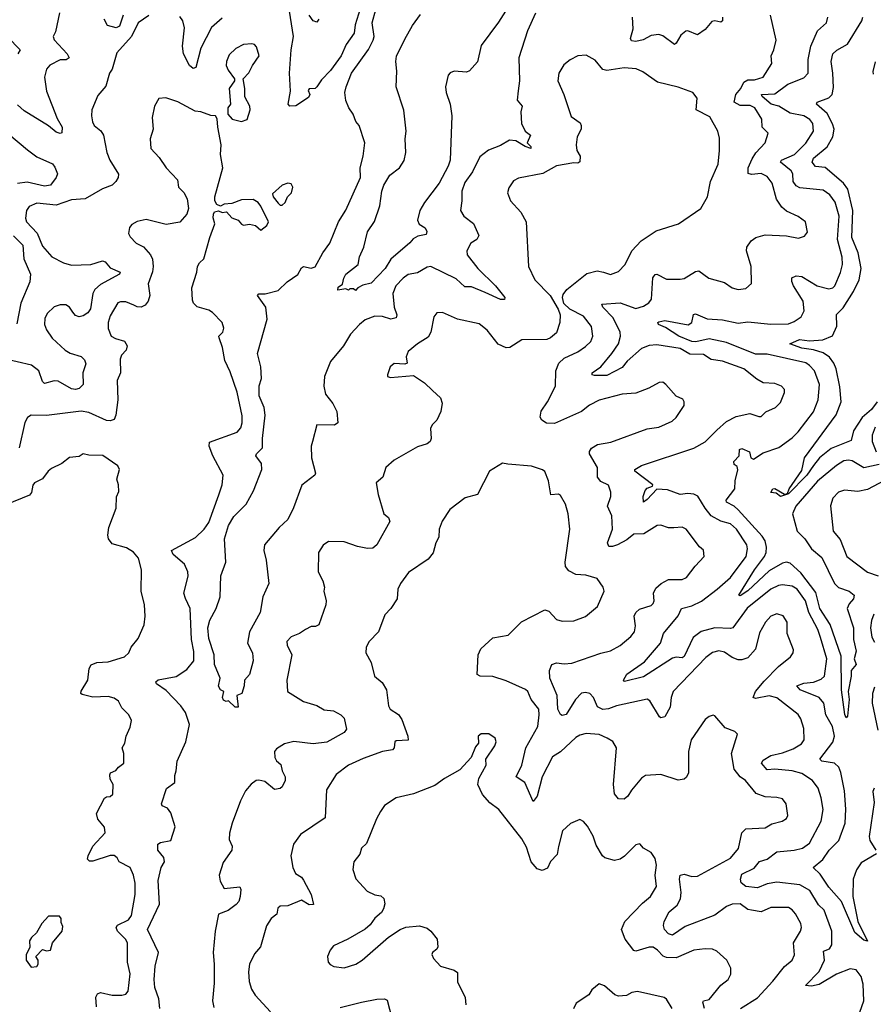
# Model space of a CAD drawing. Extents: x 1690054 to 1842981, y 782881 to 914114.
# Tile 540 of 656: x 1822296 to 1826715, y 825057 to 830152. Entities that reach past the tile are written whole.
import ezdxf

# ---------------------------------------------------------------- set-up
doc = ezdxf.new("R2010")
doc.units = 0

msp = doc.modelspace()

# ---------------------------------------------------------------- linework, layer by layer
at = {"layer": '0CON10XD'}
for points in [[(1824966.5, 830185), (1824925.3, 830094.7), (1824880.6, 829955), (1824884.1, 829835), (1824876.4, 829783.6), (1824871.4, 829735), (1824897.1, 829705), (1824889.5, 829675), (1824893.1, 829615), (1824912.9, 829575), (1824939.5, 829555), (1824923.8, 829515), (1824942.5, 829495), (1824942.5, 829485), (1824911.9, 829495), (1824865, 829524.8), (1824831.9, 829528.1), (1824785, 829500.6), (1824723.6, 829476.4), (1824677.4, 829442.6), (1824640.5, 829365), (1824600.6, 829309.4), (1824584.5, 829264.5), (1824585.5, 829214.5), (1824578, 829165), (1824596, 829135), (1824645, 829097.1), (1824672.5, 829035), (1824663.3, 829015), (1824632, 828995), (1824610, 828955), (1824612.2, 828935), (1824667.1, 828865), (1824759.1, 828775), (1824807.1, 828715), (1824805, 828703.8), (1824785, 828703.3), (1824705, 828739.4), (1824635, 828768.8), (1824600.3, 828770.3), (1824555, 828811.4), (1824425, 828874.4), (1824405, 828871.4), (1824355, 828841.8), (1824307.4, 828832.6), (1824280.6, 828815), (1824243.5, 828775), (1824227.5, 828735), (1824234, 828665), (1824248.8, 828625), (1824245, 828609.4), (1824217.4, 828602.6), (1824175, 828616.5), (1824135, 828618.2), (1824085, 828598.5), (1824054.5, 828575), (1824008.6, 828525), (1823972.2, 828465), (1823905, 828382.5), (1823874.5, 828305), (1823871.1, 828255), (1823878.9, 828215), (1823916.7, 828165), (1823937.5, 828125), (1823943.3, 828065), (1823925.7, 828054.3), (1823833.7, 828056.3), (1823811.3, 827968.7), (1823805.4, 827945), (1823807.1, 827885), (1823827.1, 827805), (1823824.3, 827795), (1823756.2, 827743.8), (1823713.2, 827626.8), (1823684, 827566), (1823638.8, 827525), (1823563.5, 827435), (1823560.9, 827405), (1823572.5, 827355), (1823585.5, 827234.5), (1823555.6, 827165), (1823540.6, 827085), (1823485.6, 826985), (1823476, 826925), (1823501.3, 826875), (1823504.5, 826835), (1823486.7, 826763.3), (1823460, 826735), (1823458.6, 826705), (1823446.2, 826665), (1823420, 826655), (1823428, 826595), (1823412.5, 826595), (1823377, 826627), (1823365, 826623.3), (1823350.7, 826630.7), (1823346.7, 826645), (1823352.5, 826675), (1823335, 826683.8), (1823325, 826702.5), (1823334.2, 826745), (1823304.7, 826814.7), (1823302.8, 826865), (1823275, 826950), (1823270, 827005), (1823281, 827045), (1823313.2, 827105), (1823334.5, 827165), (1823337.8, 827275), (1823362.5, 827345), (1823356.2, 827465), (1823378, 827535), (1823405, 827580.4), (1823467.9, 827645), (1823506.8, 827713.2), (1823550.3, 827825), (1823547.3, 827855), (1823519.1, 827895), (1823522.2, 827905), (1823554, 827936), (1823553.5, 827985), (1823566.3, 828106.3), (1823561.7, 828145), (1823536.1, 828206.1), (1823536.7, 828256.7), (1823547.3, 828295), (1823545.2, 828355.2), (1823527.3, 828425), (1823577.4, 828602.6), (1823570, 828665), (1823527.5, 828725), (1823535, 828734), (1823566.2, 828733.8), (1823635, 828750), (1823680, 828795), (1823736.1, 828833.9), (1823755, 828868), (1823765, 828874.2), (1823805, 828865.7), (1823825, 828872.5), (1823865, 828945.8), (1823901.9, 828995), (1823946.7, 829105), (1823983.8, 829166.2), (1824060.6, 829335), (1824058.9, 829385), (1824074.3, 829445), (1824082, 829515), (1824053.8, 829605), (1824036, 829625), (1824023, 829663), (1824000.8, 829695), (1823984.3, 829734.3), (1823980, 829775), (1823985.7, 829805), (1824014.2, 829875), (1824102.3, 829997.7), (1824126.4, 830046.4), (1824131.2, 830065), (1824120.8, 830135), (1824139.2, 830205)], [(1824066.7, 830235), (1824032.5, 830125), (1824027.7, 830082.3), (1823986.8, 830023.2), (1823960.6, 829965), (1823905, 829889.2), (1823858.9, 829841.1), (1823835, 829803.8), (1823825, 829796.2), (1823795, 829794), (1823790, 829785), (1823797.5, 829765), (1823790.7, 829749.3), (1823725, 829705.8), (1823695, 829703.8), (1823686.2, 829715), (1823698, 829782), (1823692.3, 829875), (1823701.2, 829995), (1823713.1, 830065), (1823692.9, 830195)], [(1824823.3, 830215), (1824775, 830138.9), (1824685, 830018.1), (1824666.2, 829933.8), (1824625, 829886.7), (1824609.2, 829880.8), (1824545, 829885.6), (1824525, 829877.1), (1824514.4, 829865), (1824500.5, 829805), (1824503.6, 829775), (1824524.6, 829715), (1824532.5, 829655), (1824523.9, 829425), (1824515, 829393.6), (1824468.4, 829305), (1824391.8, 829205)], [(1822965, 830174.1), (1822910, 830135), (1822875.4, 830064.6), (1822799.4, 829980.6), (1822775.7, 829895), (1822762, 829875), (1822741.7, 829808.3), (1822701.1, 829758.9), (1822670.6, 829685), (1822667.8, 829655), (1822673.1, 829623.1), (1822681.9, 829605), (1822716.6, 829576.6), (1822730.5, 829555), (1822746.9, 829465), (1822762.9, 829425), (1822807.8, 829352.2), (1822805.8, 829335), (1822794.3, 829315), (1822775, 829295.7), (1822725, 829276.9), (1822636, 829224), (1822565, 829218.8), (1822485, 829191.9), (1822385, 829202.5), (1822345.6, 829185), (1822331.1, 829165), (1822326.8, 829125), (1822331.8, 829105), (1822386.8, 829046.8), (1822415, 828980.6), (1822461.9, 828925), (1822523.2, 828893.2), (1822565, 828881.1), (1822665, 828885.9), (1822725, 828904.6), (1822738.3, 828898.3), (1822765, 828868.5), (1822816, 828845), (1822813.8, 828835), (1822715, 828781.2), (1822685, 828755.3), (1822674.2, 828735), (1822663.6, 828656.4), (1822648.7, 828635), (1822625, 828618.8), (1822605, 828614), (1822585, 828621.8), (1822571.2, 828638.8), (1822553.8, 828665), (1822535.5, 828675.5), (1822505, 828676), (1822475, 828665.8), (1822438.7, 828631.3), (1822426.9, 828605), (1822424.6, 828575), (1822435, 828547.1), (1822465, 828503.8), (1822531.8, 828441.8), (1822556.9, 828426.9), (1822615, 828408.5), (1822632.6, 828392.6), (1822638.3, 828371.7), (1822623.6, 828325), (1822625.4, 828264.6), (1822605, 828243.1), (1822585, 828237.8), (1822565, 828242.1), (1822495, 828281.3), (1822475, 828282.5), (1822425, 828268.5), (1822415, 828279.2), (1822395, 828335.5), (1822357.5, 828365), (1822208.8, 828398.8)], [(1822502.5, 830187.5), (1822481.2, 830088.8), (1822470, 830065), (1822475, 830046.7), (1822542.5, 829975), (1822552.2, 829955), (1822536.6, 829943.4), (1822505, 829944.7), (1822453.2, 829916.8), (1822435.4, 829895), (1822424.6, 829855), (1822435, 829781.2), (1822490.9, 829640.9), (1822516.2, 829595), (1822515, 829566.2), (1822505, 829563.1), (1822485, 829570), (1822445, 829602.4), (1822319.8, 829679.8), (1822285, 829711.9)], [(1822832.6, 830175), (1822812.4, 830117.6), (1822795, 830109), (1822751, 830121), (1822733.8, 830153.8)], [(1823345, 830160), (1823289, 830111), (1823234.1, 830005), (1823208, 829905), (1823195, 829899.2), (1823175, 829914.2), (1823143.8, 829975), (1823139.2, 830015), (1823149.4, 830109.4), (1823140.8, 830145), (1823125, 830167.5)], [(1823845.4, 830155), (1823835, 830138.6), (1823815, 830145.8), (1823795.3, 830175.3)], [(1824391.8, 829205), (1824367.5, 829165), (1824356.2, 829115), (1824364, 829094), (1824395.6, 829075), (1824404.3, 829055), (1824399.7, 829040.3), (1824357.6, 829032.4), (1824332.4, 829017.6), (1824315, 828996.4), (1824217.1, 828912.9), (1824188.9, 828865), (1824115, 828788.6), (1824072.3, 828777.7), (1824046.4, 828763.6), (1824035, 828750), (1824025, 828760), (1824005, 828760), (1823997.5, 828752.5), (1823985, 828760), (1823943, 828753), (1823945, 828767.1), (1823967.5, 828782.5), (1823973.9, 828815), (1823985, 828835.4), (1824048.8, 828885), (1824054.4, 828925), (1824077.5, 828975), (1824096.8, 829053.2), (1824132.2, 829107.8), (1824161.3, 829188.7), (1824170.5, 829265), (1824180.5, 829295), (1824213, 829347), (1824261.5, 829385), (1824286.2, 829423.8), (1824294.7, 829465), (1824291.2, 829535), (1824296.1, 829575), (1824285, 829683.8), (1824244.5, 829804.5), (1824248.6, 829885), (1824242.7, 829935), (1824247.5, 829962.5), (1824289.1, 830050.9), (1824329, 830121), (1824371.5, 830178.5)], [(1826731.1, 825835), (1826651.5, 825788.5), (1826627, 825753), (1826610, 825705), (1826608.4, 825615), (1826635.4, 825485), (1826685, 825383.3), (1826665, 825388.6), (1826618.5, 825428.5), (1826549.3, 825589.3), (1826485, 825662.7), (1826439.9, 825729.9), (1826402.9, 825765), (1826454.2, 825805.8), (1826487.1, 825855), (1826536.1, 825905), (1826568.4, 825995), (1826572.4, 826067.6), (1826565, 826161.2), (1826546.8, 826256.8), (1826535.5, 826285), (1826514, 826305), (1826447.5, 826315), (1826437.5, 826325), (1826505.9, 826414.1), (1826514.2, 826445), (1826503.5, 826495), (1826469.2, 826555), (1826459.3, 826615), (1826435, 826645.3), (1826336.9, 826685), (1826318.6, 826705), (1826355, 826718.4), (1826405, 826723.4), (1826445, 826738.7), (1826461.5, 826755), (1826474.7, 826845.3), (1826441.5, 826955), (1826426.9, 826996.9), (1826381.1, 827085), (1826363.2, 827145), (1826320.8, 827205), (1826295, 827220.9), (1826245, 827226.8), (1826224.4, 827224.4), (1826184.8, 827205.2), (1826062.5, 827107.5), (1825988.2, 827005), (1825975, 827001.1), (1825895, 827005.8), (1825823.6, 826986.4), (1825782.9, 826955), (1825735, 826856.2), (1825725, 826850.4), (1825695, 826854.2), (1825675, 826848.9), (1825525, 826751.9), (1825427, 826727), (1825421.2, 826735), (1825439.2, 826765), (1825530.6, 826829.4), (1825614, 826926), (1825628.2, 826975), (1825705, 827066.5), (1825722.5, 827105), (1825775, 827118.9), (1825825, 827142.6), (1825906.2, 827205), (1825975, 827265.4), (1826056.6, 827375), (1826063.1, 827413.1), (1826060, 827435), (1826006.2, 827516.2), (1825975, 827544.1), (1825925, 827557.2), (1825875.2, 827585.2), (1825843.6, 827623.6), (1825805.7, 827685.7), (1825786.6, 827696.6), (1825755, 827700.9), (1825715, 827695.6), (1825649.1, 827719.1), (1825595, 827722), (1825545, 827668.5), (1825525, 827656.2), (1825524, 827684), (1825534.4, 827715.6), (1825545, 827727.8), (1825571.7, 827738.3), (1825573.3, 827745), (1825480.8, 827815), (1825481.2, 827825), (1825515.7, 827844.3), (1825785, 827934.6), (1825845, 827967.5), (1825905, 828028.5), (1825955, 828072.5), (1826005, 828098.9), (1826075, 828114.2), (1826121.7, 828098.3), (1826135, 828099.2), (1826157.7, 828122.3), (1826208, 828145), (1826235, 828171.2), (1826255, 828222.5), (1826255, 828237.5), (1826240, 828255), (1826205, 828268.6), (1826145, 828272.2), (1826111.1, 828291.1), (1826045, 828344.5), (1825935, 828384.6), (1825875, 828393.9), (1825835, 828419.1), (1825765, 828421.3), (1825715, 828450.2), (1825595, 828470), (1825555, 828466.8), (1825515, 828449.7), (1825441.4, 828385), (1825415, 828351.6), (1825335, 828310.8), (1825271.2, 828311.2), (1825258.8, 828315), (1825259.4, 828325), (1825305, 828355.4), (1825362, 828425), (1825395.2, 828475), (1825405.9, 828515), (1825404.7, 828535), (1825368.5, 828608.5), (1825314.6, 828665), (1825310.3, 828679.7), (1825405, 828687.5), (1825485, 828657.5), (1825525, 828668.8), (1825553, 828687), (1825567.5, 828705), (1825574.3, 828815.7), (1825585, 828832.9), (1825595, 828834.4), (1825645, 828810), (1825715, 828809.5), (1825735, 828812.5), (1825795, 828849.5), (1825811.7, 828851.7), (1825863.9, 828813.9), (1825945, 828792.5), (1825985, 828764), (1826015, 828756.2), (1826055, 828761.2), (1826083.6, 828786.4), (1826082.9, 828875), (1826058.1, 828955), (1826060.6, 828975), (1826082.7, 829007.3), (1826106.1, 829023.9), (1826155, 829038.9), (1826265, 829033.8), (1826328.3, 829021.7), (1826358.8, 829031.2), (1826375, 829052.5), (1826363.3, 829105), (1826325, 829134), (1826265, 829160.8), (1826241.4, 829181.4), (1826212.9, 829222.9), (1826190.4, 829305), (1826165, 829341.1), (1826135, 829356.2), (1826085, 829350.6), (1826066.2, 829356.2), (1826066.9, 829385), (1826088.1, 829431.9), (1826107.2, 829462.8), (1826155.6, 829515), (1826171.4, 829565), (1826139.5, 829595), (1826137.6, 829637.6), (1826101.1, 829695), (1826077.2, 829707.2), (1826025, 829708.2), (1825994.5, 829725.5), (1826003.5, 829765), (1826028.3, 829795), (1826045, 829828.7), (1826065, 829839.8), (1826099.6, 829840.4), (1826145.2, 829854.8), (1826190, 829925), (1826185.7, 829964.3), (1826200.6, 829995), (1826212.5, 830045), (1826182.5, 830175)], [(1825934.7, 830165), (1825934.4, 830145), (1825925, 830139.3), (1825895, 830146.2), (1825878.2, 830141.8), (1825845, 830100.6), (1825805, 830073.1), (1825755, 830094.2), (1825745, 830092), (1825718.9, 830071.1), (1825695, 830029.5), (1825685, 830024), (1825625, 830067.5), (1825604.7, 830074.7), (1825565, 830070.4), (1825523.1, 830046.9), (1825485, 830039.3), (1825462.7, 830042.7), (1825458.8, 830055), (1825471.3, 830105), (1825468.2, 830165)], [(1826745, 827849.8), (1826665, 827832.9), (1826605, 827868.9), (1826586.8, 827873.2), (1826561.5, 827868.5), (1826525, 827845.8), (1826426.2, 827763.8), (1826313.5, 827635), (1826296.7, 827595), (1826321.2, 827505), (1826361.2, 827465), (1826395, 827413.4), (1826449, 827369), (1826513.7, 827233.7), (1826535, 827214), (1826590, 827195), (1826615.8, 827175), (1826611.9, 827155), (1826590.1, 827129.9), (1826579.6, 827105), (1826612.8, 827005), (1826611.4, 826945), (1826625.7, 826885), (1826615.6, 826845), (1826625.5, 826815), (1826600.6, 826785), (1826600.4, 826755), (1826584.4, 826675), (1826589.1, 826635), (1826581.2, 826548.8), (1826575, 826538.8), (1826566.7, 826556.7), (1826550, 826685), (1826548.3, 826858.3), (1826491.7, 827021.7), (1826437.6, 827105), (1826417.1, 827187.1), (1826340, 827290), (1826285, 827339.2), (1826265, 827344.7), (1826245, 827340.5), (1826175, 827300), (1826065, 827195.8), (1826025, 827171.1), (1826018, 827175), (1826099.1, 827305), (1826151.2, 827375), (1826160.4, 827395), (1826162.5, 827422.5), (1826154.2, 827455), (1826139.3, 827479.3), (1826014.9, 827614.9), (1825995, 827635.2), (1825955, 827654.5), (1825952.7, 827665), (1825998.4, 827725), (1825999.8, 827765), (1826013.2, 827823.2), (1826009.5, 827839.5), (1825995, 827850), (1825992.5, 827865), (1826020, 827895), (1826021.7, 827928.3), (1826035, 827932.5), (1826073.3, 827915), (1826080, 827885), (1826095, 827878.6), (1826145, 827910.9), (1826225, 827938.5), (1826295, 827988.9), (1826325, 828018.9), (1826405, 828122.5), (1826430, 828185), (1826435.4, 828265), (1826410, 828335), (1826385, 828363.1), (1826365, 828375.8), (1826165, 828421.9), (1826105, 828421.9), (1825955, 828481.5), (1825865, 828500), (1825795.8, 828485), (1825775, 828487.1), (1825707.7, 828515), (1825639.8, 828559.8), (1825603.3, 828575), (1825598.8, 828585), (1825605, 828588.6), (1825635, 828595.3), (1825756.8, 828573.2), (1825775.3, 828584.7), (1825783.6, 828626.4), (1825795, 828629.5), (1825855, 828604.1), (1825935, 828598.8), (1826015, 828581.2), (1826065, 828587.8), (1826185, 828575.9), (1826275, 828578.8), (1826305, 828590.5), (1826340.8, 828615), (1826356.7, 828645), (1826350.9, 828695), (1826301.5, 828775), (1826292.9, 828797.1), (1826293.4, 828816.6), (1826315, 828825.6), (1826345, 828822.1), (1826425, 828774.7), (1826485, 828759.6), (1826505, 828764.5), (1826515.7, 828774.3), (1826545.8, 828844.2), (1826555.3, 828885), (1826553.7, 828923.7), (1826530.2, 829015), (1826538.6, 829135), (1826517.7, 829207.7), (1826489.1, 829245), (1826455, 829270), (1826335, 829282.1), (1826315, 829291.8), (1826300, 829315), (1826297.8, 829355), (1826290.2, 829370.2), (1826234.6, 829415), (1826239.4, 829425), (1826307.3, 829455), (1826365, 829512.5), (1826405.4, 829575), (1826401.1, 829615), (1826385.4, 829635), (1826355, 829654.7), (1826285, 829668.1), (1826225.5, 829705), (1826186.8, 829715), (1826139.6, 829755), (1826136.9, 829765), (1826205, 829768.7), (1826272.3, 829817.7), (1826355, 829850), (1826378.2, 829875), (1826378.4, 829918.4), (1826377.3, 829945), (1826390.9, 830015), (1826426, 830094), (1826473.1, 830135), (1826479.1, 830165)], [(1826735, 828174.7), (1826705, 828135.3), (1826656.3, 828093.7), (1826612.1, 828025), (1826599.4, 827975), (1826497.5, 827932.5), (1826435.8, 827884.2), (1826405, 827844.4), (1826370.3, 827795), (1826275, 827698.8), (1826235, 827684.5), (1826212.1, 827702.1), (1826184.3, 827705), (1826194, 827725), (1826205, 827725.6), (1826255, 827696), (1826270, 827700), (1826280, 827725), (1826345, 827820), (1826358.2, 827885), (1826522.2, 828107.8), (1826548.4, 828175), (1826541.7, 828251.7), (1826523.1, 828345), (1826510.3, 828375), (1826487.5, 828405), (1826455, 828427.7), (1826405, 828443.5), (1826345, 828451.9), (1826282.5, 828475), (1826332.8, 828497.2), (1826385, 828490.5), (1826454.3, 828495.7), (1826503.7, 828516.3), (1826525.3, 828565.3), (1826523.6, 828626.4), (1826558.5, 828661.5), (1826612.3, 828745), (1826641.3, 828805), (1826651.6, 828865), (1826636.6, 828945), (1826603.1, 829025), (1826608.8, 829165), (1826582.3, 829275), (1826561, 829305), (1826465, 829387.6), (1826415, 829392), (1826398.2, 829415), (1826405.9, 829435), (1826476.2, 829493.8), (1826505.2, 829545), (1826511.7, 829585), (1826503.4, 829613.4), (1826476.1, 829666.1), (1826420.6, 829715), (1826424.6, 829725.4), (1826485, 829747.7), (1826501.8, 829765), (1826508.7, 829801.3), (1826505.2, 829874.8), (1826495.9, 829935), (1826505.3, 829974.7), (1826525.3, 829994.7), (1826580.8, 830025), (1826655.4, 830145), (1826660.8, 830165)], [(1822233.8, 830063.8), (1822298.6, 829995), (1822286.7, 829975)], [(1823445, 829624.3), (1823474.1, 829635.9), (1823490, 829685), (1823488, 829705), (1823461.7, 829751.7), (1823462, 829795), (1823453.3, 829845), (1823483, 829877), (1823500.8, 829915), (1823535.4, 829965), (1823521.4, 830011.4), (1823512.5, 830022.5), (1823497.3, 830027.3), (1823455, 830022.9), (1823415, 830002.5), (1823380.2, 829969.8), (1823366.9, 829935), (1823365.8, 829915), (1823375, 829890), (1823407.5, 829845), (1823407.5, 829835), (1823381.2, 829795), (1823386.7, 829715), (1823373.3, 829695), (1823373.6, 829663.6), (1823396.4, 829636.4), (1823445, 829624.3)], [(1826651.2, 825201.2), (1826625.3, 825235.3), (1826595, 825240.4), (1826525, 825213.8), (1826435, 825159.3), (1826395, 825151.2), (1826364.2, 825154.2), (1826435, 825227.3), (1826462.2, 825285), (1826457.2, 825332.8), (1826488.1, 825345), (1826500.3, 825365), (1826500.3, 825435), (1826460, 825545), (1826431.1, 825571.1), (1826386, 825646), (1826335, 825675.3), (1826215, 825689.1), (1826165, 825681.2), (1826115, 825660.3), (1826055, 825667.6), (1826030.7, 825685), (1826028.2, 825705), (1826035, 825730), (1826098.1, 825761.9), (1826125, 825795.4), (1826165, 825808.7), (1826215, 825846.7), (1826305, 825855.3), (1826348.6, 825865), (1826385, 825891.2), (1826444.6, 826005), (1826454.6, 826065), (1826445.4, 826125), (1826429.1, 826175), (1826400.5, 826215), (1826345, 826251.6), (1826295, 826265.7), (1826205, 826274.2), (1826165, 826270.9), (1826135.6, 826305), (1826145, 826321.1), (1826184.4, 826345), (1826245, 826358.6), (1826300.8, 826379.2), (1826343.3, 826405), (1826357.3, 826425), (1826355.5, 826485), (1826340.4, 826535), (1826325, 826556.9), (1826215, 826643.1), (1826175, 826653.6), (1826105, 826638.8), (1826092.9, 826645), (1826105.3, 826675), (1826150.7, 826729.3), (1826224.6, 826805.4), (1826286.2, 826855), (1826300, 826875), (1826301.7, 826891.7), (1826268.5, 826975), (1826268.1, 827035), (1826247.9, 827067.9), (1826215, 827077.3), (1826183.8, 827066.2), (1826156.4, 827035), (1826125, 826978.8), (1826104.6, 826895.4), (1826065, 826850), (1826035, 826839.2), (1826015, 826840.4), (1825985, 826851.5), (1825945, 826879.2), (1825915, 826885.4), (1825882.8, 826877.2), (1825848.5, 826851.5), (1825679.2, 826675), (1825667.6, 826645), (1825662.5, 826595), (1825635, 826544.3), (1825615, 826540), (1825608.8, 826545), (1825557.4, 826627.4), (1825545, 826636.7), (1825385, 826602.3), (1825344.2, 826585.8), (1825315, 826583.4), (1825286.3, 826596.3), (1825266.2, 826645), (1825246.9, 826665), (1825225, 826670.4), (1825205, 826666.6), (1825173.2, 826635), (1825125, 826556.8), (1825105, 826550.7), (1825095, 826556.9), (1825081.3, 826585), (1825078.4, 826655), (1825039.7, 826745), (1825038.2, 826785), (1825050.9, 826815), (1825075, 826823.8), (1825115, 826818.7), (1825155, 826822.4), (1825305, 826874.7), (1825354.1, 826885.9), (1825405, 826913.5), (1825459.2, 826960.8), (1825478.1, 826985), (1825484.5, 827015), (1825477.7, 827065), (1825485.3, 827084.7), (1825505, 827100.9), (1825565, 827120), (1825575, 827131.2), (1825580.6, 827145), (1825576.2, 827185), (1825589.1, 827210.9), (1825615.9, 827234.1), (1825654.7, 827255.3), (1825725, 827255.4), (1825747.1, 827265), (1825792, 827325), (1825839.2, 827375), (1825835, 827406.7), (1825814.4, 827424.4), (1825745.4, 827515.4), (1825725, 827525.6), (1825682.5, 827522.5), (1825655, 827521.9), (1825615, 827535.8), (1825595.8, 827534.2), (1825527.8, 827492.2), (1825475, 827490), (1825438.9, 827461.1), (1825391.5, 827435), (1825365, 827425.3), (1825346.2, 827426.2), (1825339.6, 827445), (1825365.3, 827515), (1825362.2, 827585), (1825339.1, 827635), (1825355.5, 827685), (1825356.4, 827706.4), (1825343.4, 827743.4), (1825305, 827763.1), (1825286.9, 827785), (1825286.5, 827835), (1825245.6, 827905.6), (1825245, 827916.7), (1825255.4, 827934.6), (1825286.4, 827953.6), (1825356.7, 827965), (1825545, 828034), (1825605, 828044), (1825673.3, 828075), (1825695, 828093.8), (1825736.2, 828155), (1825736.2, 828175), (1825728, 828188), (1825694.2, 828204.2), (1825641.2, 828265), (1825625, 828276), (1825606.1, 828273.9), (1825552.5, 828245), (1825485, 828220), (1825415, 828214.4), (1825295, 828183.1), (1825245, 828156.9), (1825204.7, 828125.3), (1825065, 828061.8), (1825023.4, 828063.4), (1824999.3, 828079.3), (1824990, 828095), (1824995, 828126.2), (1825028.5, 828175), (1825070, 828255), (1825072.3, 828335), (1825087.5, 828375), (1825115, 828400.5), (1825185, 828433.3), (1825225, 828460.6), (1825252.6, 828487.4), (1825263.6, 828515), (1825256.4, 828565), (1825215, 828618.1), (1825144.2, 828654.2), (1825112.7, 828682.7), (1825105.8, 828715), (1825109.7, 828730.3), (1825128, 828755), (1825231.1, 828838.9), (1825285, 828852.9), (1825318.8, 828845), (1825355, 828832.9), (1825395, 828848.6), (1825430.8, 828885), (1825465.6, 828955), (1825512.4, 829007.6), (1825591.3, 829058.7), (1825706.7, 829095), (1825821.2, 829175), (1825856, 829235), (1825872.9, 829315), (1825911.4, 829405), (1825918.6, 829475), (1825918.8, 829538.8), (1825910, 829575), (1825868.7, 829648.7), (1825798, 829685), (1825803.8, 829745), (1825780, 829775), (1825705, 829802.9), (1825598.3, 829828.3), (1825522.3, 829882.3), (1825487.3, 829897.3), (1825425, 829902.9), (1825358.5, 829891.5), (1825335, 829888.2), (1825315, 829893.3), (1825275, 829942.5), (1825227.7, 829967.7), (1825185, 829964), (1825145, 829944), (1825112.2, 829917.8), (1825087.3, 829875), (1825081.5, 829835), (1825112.2, 829765), (1825150.3, 829650.3), (1825197.4, 829617.4), (1825203.1, 829605), (1825202.9, 829585), (1825181.4, 829545), (1825177.1, 829505), (1825180, 829475), (1825197.8, 829445), (1825195, 829416), (1825185, 829410), (1825165, 829411.8), (1825075, 829395.6), (1825003.9, 829356.1), (1824877.5, 829332.5), (1824852.3, 829317.7), (1824827.7, 829282.3), (1824822, 829255), (1824836, 829215), (1824890, 829155), (1824917.5, 829105), (1824930.8, 828875), (1824962.5, 828805), (1825042.5, 828725), (1825083.9, 828653.9), (1825093.8, 828625), (1825092, 828585), (1825075, 828532), (1825044.4, 828505.6), (1825025, 828497.5), (1824895.6, 828494.4), (1824833.8, 828456.2), (1824815, 828454.6), (1824772.7, 828472.7), (1824716, 828546), (1824675, 828577.5), (1824562, 828602), (1824485, 828636.5), (1824455, 828635.6), (1824440, 828615), (1824424.3, 828535), (1824411.3, 828508.7), (1824355, 828474.4), (1824307.8, 828435), (1824297, 828407), (1824302.5, 828375), (1824290.7, 828369.3), (1824235, 828372.1), (1824214.6, 828355), (1824200, 828315), (1824200, 828305), (1824215, 828300), (1824335, 828310), (1824392.4, 828272.4), (1824433.5, 828233.5), (1824474.2, 828195), (1824482.3, 828167.7), (1824476.9, 828125), (1824455, 828080), (1824431.2, 828055), (1824423.2, 828036.8), (1824425.7, 827985), (1824421.2, 827968.8), (1824405, 827958), (1824355, 827942.5), (1824235, 827873.1), (1824190.8, 827835), (1824175.5, 827784.5), (1824141.2, 827755), (1824152.2, 827695), (1824182, 827595), (1824205, 827576.7), (1824212, 827555), (1824145.4, 827434.6), (1824125, 827417.5), (1824095.9, 827415.9), (1824045, 827425.7), (1823975, 827450.8), (1823895, 827452), (1823866.8, 827433.2), (1823843.8, 827395), (1823841.4, 827295), (1823865, 827247.5), (1823873.8, 827215), (1823871.2, 827195), (1823882.5, 827145), (1823880.8, 827125), (1823845, 827021.2), (1823827.9, 827012.1), (1823805, 827012), (1823776.2, 826996.2), (1823744.5, 826975.5), (1823700.9, 826959.1), (1823679.2, 826935), (1823680, 826915), (1823704.2, 826865), (1823678.6, 826735), (1823682.5, 826675), (1823765, 826624.4), (1823835, 826603.6), (1823871.5, 826581.5), (1823920, 826575), (1823958.8, 826555), (1823975, 826537.5), (1823988.8, 826481.2), (1823975, 826462.9), (1823886.1, 826413.9), (1823815, 826405.4), (1823715, 826417.1), (1823666.7, 826405), (1823625, 826379.4), (1823614.7, 826365), (1823616.2, 826335), (1823625, 826317.1), (1823647.5, 826297.5), (1823654.6, 826265), (1823670.6, 826235), (1823670, 826215), (1823655, 826182.5), (1823645, 826173.8), (1823615, 826168), (1823565, 826210.6), (1823535, 826217.8), (1823520, 826215), (1823495, 826196.9), (1823465, 826162.2), (1823439.6, 826110.4), (1823395.3, 825995), (1823382, 825942), (1823379.8, 825909.8), (1823395.7, 825875), (1823394.4, 825855), (1823349.2, 825790.8), (1823328.6, 825725), (1823334, 825695), (1823355, 825656.7), (1823435.7, 825665), (1823441.1, 825651.1), (1823436.9, 825615), (1823430, 825590), (1823416.3, 825573.7), (1823375, 825542.7), (1823325.5, 825524.5), (1823308.5, 825435), (1823297.5, 825325), (1823303.6, 825265), (1823303, 825167), (1823294.6, 825075), (1823300.6, 825040.6)], [(1826715, 829870), (1826713.6, 829883.6), (1826726.1, 829933.9)], [(1823353.3, 828555), (1823343.8, 828585), (1823295, 828636.2), (1823275, 828648.8), (1823215.6, 828665.6), (1823196, 828685), (1823191.2, 828701.2), (1823187.1, 828765), (1823213.5, 828845), (1823217.1, 828875), (1823226.6, 828893.4), (1823249.4, 828915), (1823280, 829025), (1823306.7, 829095), (1823297, 829127), (1823298.8, 829145), (1823305, 829156.7), (1823325, 829162.5), (1823343.9, 829153.9), (1823367, 829157), (1823395, 829126.2), (1823427.5, 829115), (1823445, 829093.3), (1823455, 829088.8), (1823485, 829093.8), (1823516.4, 829086.4), (1823545, 829063.3), (1823575, 829086), (1823584.3, 829105), (1823545, 829186.7), (1823530, 829205), (1823505, 829221.2), (1823445, 829220), (1823395, 829200), (1823355, 829197.5), (1823335, 829187.5), (1823317.5, 829195), (1823306.7, 829215), (1823306.2, 829235), (1823347.5, 829385), (1823336, 829455), (1823340, 829505), (1823322, 829595), (1823319.3, 829639.3), (1823310, 829655), (1823285, 829656), (1823234.4, 829675.6), (1823205, 829678.2), (1823115, 829726.5), (1823052.5, 829747.5), (1823016.4, 829743.6), (1822994.2, 829705), (1822982.9, 829645), (1822986.9, 829585), (1822972.5, 829535), (1822975.9, 829485.9), (1823019.1, 829439.1), (1823054, 829385), (1823113.2, 829323.2), (1823119.2, 829285), (1823146.8, 829256.8), (1823162.9, 829225), (1823170, 829175), (1823160.8, 829145), (1823125, 829104.4), (1823055, 829091.9), (1822951.7, 829118.3), (1822905, 829107.5), (1822877.6, 829092.4), (1822865, 829076.2), (1822859.2, 829045), (1822867.7, 829027.7), (1822900, 828995), (1822936.9, 828976.9), (1822973.3, 828935), (1822983.1, 828913.1), (1822987.6, 828875), (1822983.7, 828846.3), (1822961.5, 828785), (1822970, 828725), (1822961.4, 828695), (1822945.5, 828674.5), (1822925.4, 828664.6), (1822905, 828665.5), (1822887.1, 828675), (1822845, 828691.2), (1822817.5, 828692.5), (1822805, 828687.1), (1822765, 828620), (1822754.5, 828585), (1822754.5, 828554.5), (1822770, 828515), (1822791.7, 828501.7), (1822839.1, 828489.1), (1822852.2, 828465), (1822847.6, 828442.4), (1822823.7, 828416.3), (1822816.1, 828395), (1822817.8, 828325), (1822801.5, 828285), (1822803.5, 828185), (1822794.5, 828105), (1822785, 828083.1), (1822765, 828076.2), (1822745, 828078.4), (1822655, 828118.5), (1822615, 828125.4), (1822435.4, 828104.6), (1822355, 828105.6), (1822336.3, 828093.7), (1822322.7, 828067.3), (1822293.8, 827936.2)], [(1822184.6, 829605), (1822337.5, 829477.5), (1822385, 829442), (1822465.8, 829405.8), (1822478.9, 829388.9), (1822491.6, 829355), (1822485.4, 829335), (1822455, 829294.7), (1822425, 829291), (1822335, 829310.6), (1822285.2, 829304.8)], [(1823655, 829192.5), (1823670, 829205), (1823682.5, 829235), (1823703.6, 829256.4), (1823710, 829285), (1823701.7, 829301.7), (1823685, 829306.7), (1823655, 829296.2), (1823605, 829250), (1823607.5, 829235), (1823635, 829202.5), (1823645, 829192.5), (1823655, 829192.5)], [(1822264, 829034), (1822311.9, 828985), (1822318.3, 828915), (1822351.6, 828835), (1822349.3, 828795), (1822302.9, 828685), (1822281.3, 828578.7)], [(1823022, 825035), (1823015.8, 825085), (1822995.8, 825145), (1822992.2, 825185), (1822997.1, 825255), (1823014, 825325), (1822957.1, 825445), (1823019.5, 825575), (1823012.9, 825697.1), (1823029.2, 825765), (1823046.2, 825795), (1823042.3, 825817.7), (1823012, 825855), (1823011.4, 825885), (1823025, 825894.4), (1823078.8, 825905), (1823101.9, 825975), (1823077.9, 826047.9), (1823062.1, 826072.1), (1823034.5, 826084.5), (1823030, 826095), (1823056.9, 826173.1), (1823100, 826205), (1823098.6, 826241.4), (1823107.1, 826265), (1823111.2, 826315), (1823156.7, 826415), (1823175.6, 826504.4), (1823155, 826566.7), (1823131.1, 826601.1), (1823055, 826680.8), (1823004, 826715), (1823001.2, 826725), (1823013.8, 826736.2), (1823105.9, 826754.1), (1823160.8, 826789.2), (1823197.9, 826835), (1823197.4, 826882.6), (1823185.3, 826945), (1823178.2, 827105), (1823155, 827156.2), (1823146.4, 827185), (1823168.3, 827271.7), (1823166.7, 827295), (1823148.9, 827335), (1823091.4, 827385), (1823082, 827405), (1823207, 827473), (1823251.5, 827515), (1823275, 827550), (1823327.4, 827692.6), (1823344.4, 827745.6), (1823349.4, 827795), (1823296.7, 827895), (1823276.9, 827945), (1823278, 827965), (1823422.4, 828017.6), (1823440.3, 828039.7), (1823448.6, 828065), (1823447.3, 828102.7), (1823421.2, 828225), (1823385, 828330), (1823358, 828388), (1823345.9, 828455.9), (1823328, 828505), (1823327.5, 828515), (1823347.5, 828535), (1823353.3, 828555)], [(1826725, 828043.5), (1826708.5, 828001.5), (1826708.8, 827968.8), (1826729.3, 827915)], [(1822875, 825516.2), (1822893.8, 825625), (1822893.5, 825683.5), (1822885.6, 825725), (1822868.6, 825765), (1822810.8, 825795), (1822801.4, 825815), (1822785, 825827.9), (1822765, 825827.9), (1822675, 825798.5), (1822658.1, 825798.1), (1822647.5, 825807.5), (1822650, 825825), (1822674.7, 825875.3), (1822739.4, 825945), (1822734.5, 825974.5), (1822701.2, 826015), (1822694.2, 826045), (1822735, 826123.8), (1822745, 826131.2), (1822765, 826133.1), (1822779.1, 826145), (1822780, 826195), (1822765, 826222.5), (1822762.9, 826245), (1822766, 826255), (1822793.6, 826266.4), (1822807.1, 826285), (1822834.7, 826305.3), (1822835.6, 826355), (1822826.2, 826385), (1822841.4, 826408.6), (1822847.5, 826445), (1822868.3, 826491.7), (1822875.6, 826525.6), (1822862, 826555), (1822825, 826592), (1822807.5, 826625), (1822785, 826641.9), (1822755, 826650.5), (1822675, 826646.5), (1822620, 826660), (1822613.3, 826665), (1822615, 826676.7), (1822649.5, 826735), (1822655.5, 826795), (1822666.2, 826813.8), (1822695, 826825.5), (1822755, 826830), (1822838.8, 826855), (1822861.2, 826875), (1822874.2, 826905), (1822910.3, 826949.7), (1822940, 827020), (1822945.7, 827065), (1822942.9, 827125), (1822925.7, 827195), (1822927.1, 827305), (1822911.4, 827365), (1822885, 827395.8), (1822848.7, 827418.7), (1822775, 827440), (1822755.9, 827465.9), (1822752.5, 827485), (1822758.6, 827525), (1822795.8, 827624.2), (1822797, 827683), (1822809.5, 827710.5), (1822808.6, 827745), (1822800, 827775), (1822813.8, 827825), (1822803.9, 827843.9), (1822727, 827897), (1822655, 827898.6), (1822625, 827906.2), (1822605, 827890.8), (1822555, 827885.8), (1822515, 827855.8), (1822460.4, 827829.6), (1822443.8, 827816.2), (1822415, 827776), (1822373.1, 827755), (1822365, 827743.3), (1822357.8, 827705), (1822347.8, 827692.2), (1822225, 827640.8)], [(1826027.1, 825035), (1826115, 825090.4), (1826195, 825177.3), (1826255, 825253.3), (1826295.6, 825285), (1826306.2, 825313.8), (1826301.1, 825375), (1826337.8, 825435), (1826343.3, 825455), (1826338.9, 825475), (1826311.5, 825525), (1826295, 825545.6), (1826275, 825558.2), (1826185, 825558.9), (1826135, 825536.2), (1826084.5, 825544.5), (1826065, 825547.8), (1826025, 825577.9), (1825985, 825575.4), (1825955, 825563.2), (1825895, 825518.5), (1825741, 825459), (1825675, 825415.6), (1825655, 825421.1), (1825634.3, 825445), (1825628.6, 825465), (1825632.9, 825485), (1825658.8, 825535), (1825699.1, 825570.9), (1825717.4, 825602.6), (1825720.3, 825635), (1825711.3, 825705), (1825715, 825725.8), (1825735, 825731.2), (1825775, 825718.5), (1825805, 825720.3), (1825975, 825813.1), (1826016.8, 825863.2), (1826034.6, 825945), (1826055, 825964.7), (1826155, 825970.9), (1826189.1, 825990.9), (1826242.5, 826005), (1826265, 826018.8), (1826272, 826035), (1826264.2, 826095), (1826245, 826120.8), (1826215, 826128.1), (1826155, 826130.5), (1826108.8, 826148.8), (1826053.5, 826215), (1826024.8, 826234.8), (1825994.2, 826274.2), (1825981.1, 826355), (1826012.5, 826455), (1825998.3, 826468.3), (1825948.3, 826488.3), (1825895, 826550), (1825885, 826553.3), (1825865, 826546.2), (1825845, 826530), (1825772.2, 826425), (1825757.9, 826365), (1825758.2, 826255), (1825748, 826232), (1825735, 826222.2), (1825705, 826217.3), (1825615, 826247.1), (1825535, 826241.4), (1825515, 826228), (1825462.9, 826165), (1825445, 826134), (1825425, 826118), (1825395, 826120.8), (1825375, 826146.7), (1825370.4, 826195), (1825385.7, 826385), (1825367, 826417), (1825337.5, 826435), (1825295, 826452.7), (1825227.9, 826457.9), (1825195, 826449.6), (1825175, 826437.9), (1825096, 826364), (1825055, 826337.2), (1825000.3, 826235), (1824975, 826133.8), (1824955, 826106.2), (1824910.4, 826205), (1824866.9, 826235), (1824896.2, 826293.8), (1824916.7, 826385), (1824978.2, 826495), (1824985.9, 826555), (1824983.6, 826585), (1824943.8, 826635), (1824926.9, 826675), (1824915, 826686.8), (1824815, 826731.1), (1824745, 826753.8), (1824680, 826755), (1824665, 826763.8), (1824668.9, 826865), (1824683.8, 826896.2), (1824745, 826952.9), (1824825, 826966.7), (1824894.5, 827035.5), (1825015, 827098), (1825035, 827092), (1825075, 827047.5), (1825105, 827039.2), (1825165, 827042), (1825225, 827063.3), (1825286.7, 827115), (1825321.2, 827195), (1825316.2, 827215), (1825285, 827260), (1825227.2, 827277.2), (1825175, 827281.5), (1825139.5, 827299.5), (1825122.1, 827322.1), (1825119.5, 827345), (1825144, 827515), (1825135.8, 827595), (1825122, 827645), (1825095, 827690), (1825085, 827696.2), (1825045, 827693.3), (1825033.2, 827765), (1825015, 827813.8), (1825003, 827823), (1824945, 827840.8), (1824822.3, 827852.3), (1824795, 827856.7), (1824727.5, 827815), (1824665.7, 827694.3), (1824602.6, 827677.4), (1824522.1, 827617.9), (1824482.4, 827557.6), (1824468.2, 827515), (1824465.7, 827475), (1824450.5, 827445), (1824436.4, 827393.6), (1824410.3, 827359.7), (1824309.1, 827290.9), (1824267.1, 827235), (1824254.5, 827205.5), (1824250, 827155), (1824218, 827105), (1824186.9, 827073.1), (1824154.2, 826985), (1824106, 826935), (1824090, 826905), (1824088.8, 826875), (1824115.5, 826825.5), (1824133.1, 826755), (1824172.3, 826722.3), (1824194.6, 826684.6), (1824205, 826601.2), (1824214.6, 826584.6), (1824256.5, 826556.5), (1824275, 826531.4), (1824305.5, 826445), (1824306.8, 826423.2), (1824245, 826421.2), (1824238.8, 826415), (1824234.2, 826385), (1824225.4, 826374.6), (1824175, 826365.4), (1824075, 826329.5), (1823998.6, 826295), (1823935, 826247.1), (1823885, 826167.5), (1823877.7, 826022.3), (1823750, 825935), (1823714.2, 825885), (1823699.2, 825825), (1823709.4, 825765), (1823723.5, 825733.5), (1823754.6, 825714.6), (1823765, 825700), (1823804.6, 825625), (1823817, 825573), (1823795, 825572.7), (1823755, 825595.4), (1823685, 825566.9), (1823645, 825564.3), (1823632.5, 825555), (1823626.6, 825523.4), (1823598, 825502), (1823573.3, 825463.3), (1823542.5, 825355), (1823511.4, 825318.6), (1823485.6, 825265), (1823480, 825225), (1823484.4, 825175.6), (1823496.9, 825135), (1823515, 825104), (1823595, 825018.6)], [(1826805, 827783.9), (1826685, 827721.6), (1826635, 827710), (1826565, 827717.8), (1826535, 827706.7), (1826504.7, 827675.3), (1826493.6, 827636.4), (1826506.9, 827505), (1826543, 827463), (1826577.1, 827375), (1826685, 827293.6), (1826740, 827275)], [(1826718, 827075), (1826705, 827043.3), (1826699.6, 827005), (1826707.4, 826957.4), (1826720.7, 826930.7)], [(1826721, 826699), (1826711.1, 826665), (1826709.5, 826615), (1826738.4, 826475)], [(1825841.2, 825035), (1825831.7, 825068.3), (1825835.6, 825074.4), (1825865, 825081.8), (1825925, 825155.6), (1825964.2, 825185), (1825976.8, 825213.2), (1825977.1, 825245), (1825955.8, 825285), (1825905, 825332.5), (1825882.1, 825342.1), (1825844.4, 825344.4), (1825785, 825338.2), (1825695, 825297.2), (1825645, 825299), (1825626.3, 825306.3), (1825598.1, 825338.1), (1825575, 825352.4), (1825555, 825353.6), (1825485, 825332.9), (1825475.9, 825335.9), (1825430.9, 825395), (1825411.8, 825445), (1825428.5, 825485), (1825519.3, 825580.7), (1825561.8, 825615), (1825593.2, 825666.8), (1825585.6, 825725), (1825593.1, 825776.9), (1825585, 825812), (1825565, 825843.1), (1825525.7, 825865.7), (1825506.9, 825886.9), (1825485, 825882), (1825426.7, 825823.3), (1825405, 825808.9), (1825375, 825801.9), (1825325.5, 825815.5), (1825312.9, 825825), (1825280.4, 825880.4), (1825265, 825928), (1825235, 825978.8), (1825215, 826003.8), (1825195, 826014), (1825147.4, 825992.6), (1825105.7, 825955), (1825085.4, 825874.6), (1825078.2, 825831.8), (1825044.6, 825795.4), (1825027.5, 825762.5), (1825000.5, 825749.5), (1824975, 825757.5), (1824944.1, 825794.1), (1824920, 825870), (1824895, 825914), (1824776, 826065), (1824729.3, 826099.3), (1824692.2, 826142.2), (1824668.6, 826195), (1824673.6, 826226.4), (1824711.2, 826295), (1824710, 826325), (1824756.2, 826395), (1824763.3, 826415), (1824757.5, 826435), (1824725, 826456.7), (1824685, 826457.5), (1824670, 826445), (1824671.7, 826408.3), (1824655, 826390), (1824632.5, 826335), (1824575, 826270), (1824495, 826226), (1824445, 826190), (1824335, 826146.9), (1824244.5, 826125.5), (1824185, 826086.2), (1824164.3, 826055), (1824142.5, 826017.5), (1824090.6, 825889.4), (1824066, 825865), (1824056.4, 825833.6), (1824026, 825795), (1824020, 825755), (1824035.9, 825705.9), (1824095, 825643.3), (1824134.5, 825624.5), (1824165, 825618.1), (1824182, 825605), (1824186.5, 825576.5), (1824179.1, 825550.9), (1824168.5, 825531.5), (1824135, 825503.3), (1824111.2, 825468.8), (1824084.3, 825445.7), (1823995, 825394), (1823920.3, 825359.7), (1823903, 825337), (1823890, 825305), (1823893.3, 825275), (1823902.7, 825262.7), (1823922.7, 825252.7), (1823975, 825246), (1824035.6, 825264.4), (1824068.8, 825285), (1824205.6, 825404.4), (1824265.5, 825444.5), (1824295, 825455.6), (1824365, 825462.7), (1824405, 825450.8), (1824425, 825435.8), (1824457.1, 825395), (1824460, 825355), (1824455, 825343.3), (1824432.5, 825325), (1824430, 825315), (1824438, 825295), (1824474.5, 825254.5), (1824544.4, 825234.4), (1824562.3, 825222.3), (1824563.2, 825173.2), (1824602.1, 825092.1), (1824605.6, 825055)], [(1826719.5, 826175), (1826712.4, 826157.6), (1826718.7, 826101.3), (1826692.5, 825925), (1826696, 825905), (1826727.8, 825855)], [(1822355, 825250), (1822385, 825253.3), (1822392.5, 825265), (1822392.5, 825285), (1822380, 825305), (1822415, 825340), (1822435, 825333.3), (1822455, 825337.5), (1822466.7, 825375), (1822516.2, 825435), (1822519.3, 825459.3), (1822510.7, 825480.7), (1822511.7, 825501.7), (1822502.5, 825512.5), (1822445, 825512.5), (1822411.2, 825475), (1822383, 825427), (1822357, 825403), (1822347.5, 825385), (1822349.3, 825350.7), (1822330, 825315), (1822330, 825285), (1822355, 825250)], [(1822694.6, 825044.6), (1822690, 825095), (1822699.2, 825110.8), (1822715, 825118.9), (1822775, 825104.6), (1822825, 825104.5), (1822845, 825110), (1822858, 825125), (1822868.2, 825215), (1822854.6, 825275), (1822854.4, 825375), (1822843.5, 825395), (1822802.4, 825435), (1822795.4, 825455), (1822803, 825467), (1822860, 825495), (1822875, 825516.2)], [(1826645, 825017.3), (1826666.5, 825075), (1826662.1, 825162.1), (1826651.2, 825201.2)], [(1825672.9, 825035), (1825645, 825083.3), (1825632.7, 825092.7), (1825495, 825124.3), (1825465, 825118.6), (1825436.5, 825103.5), (1825395, 825099.2), (1825377, 825107), (1825323.6, 825153.6), (1825295, 825162.5), (1825257, 825133), (1825243, 825107), (1825177, 825063), (1825163, 825033)], [(1823955, 825040.4), (1824065, 825067.9), (1824145, 825084.3), (1824185, 825086.2), (1824198.6, 825078.6), (1824222.1, 824985)]]:
    msp.add_lwpolyline(points, dxfattribs=at)

doc.saveas('drawing.dxf')
